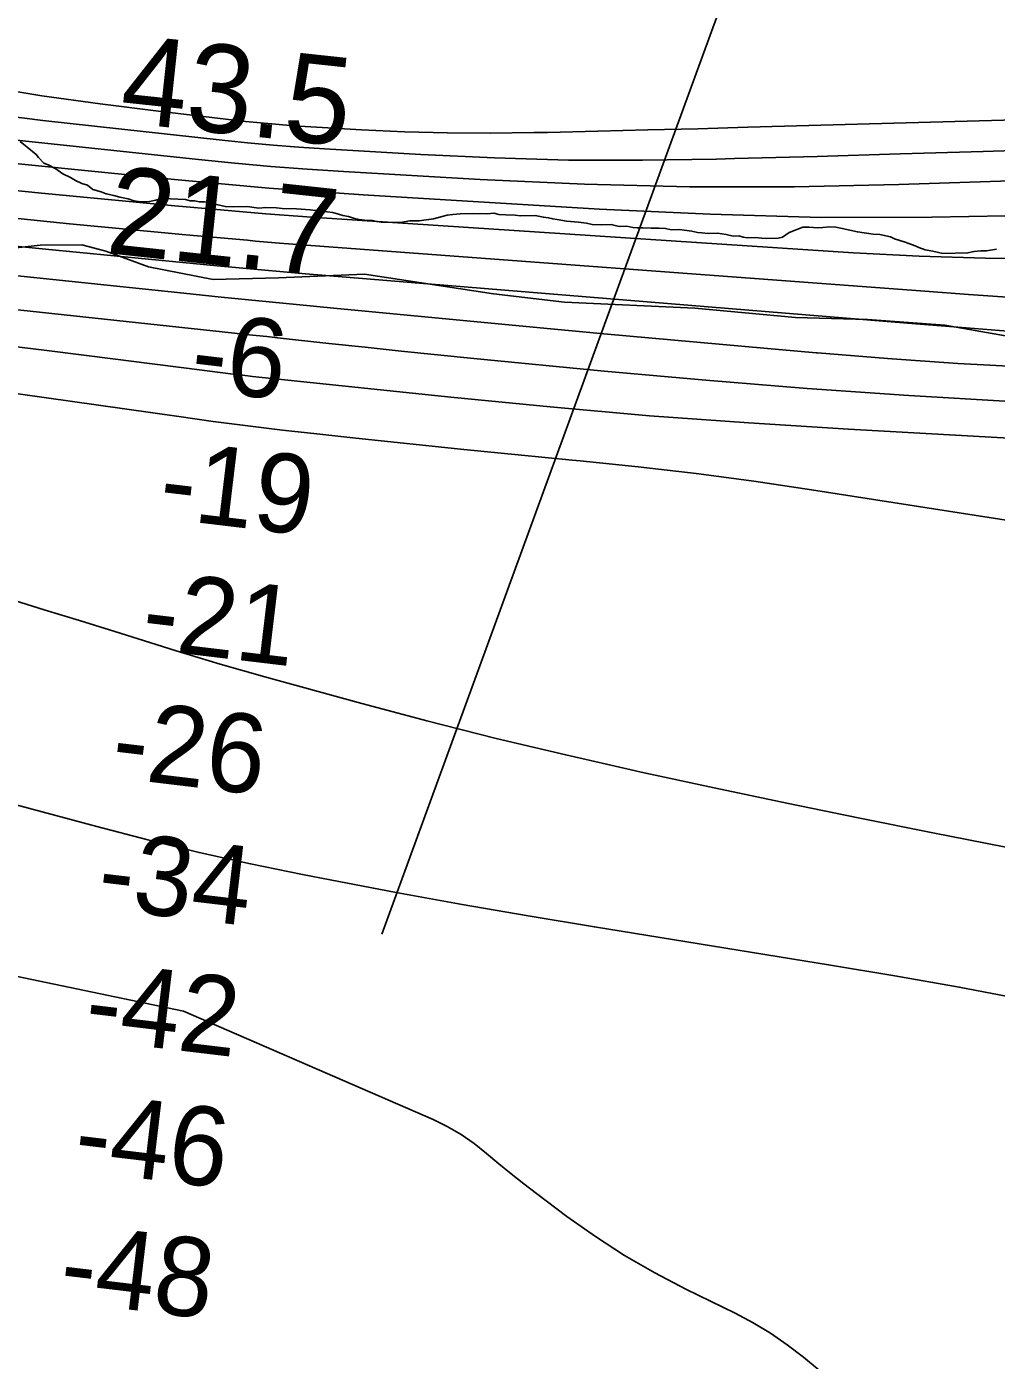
# Model space of a CAD drawing. Extents: x 3219052 to 3256913, y 800770 to 826146.
# Drawn here: x 3242127 to 3242864, y 813580 to 814593 of the extents above; entities that cross this region are included whole.
import ezdxf

# ---------------------------------------------------------------- set-up
doc = ezdxf.new("R2010")
doc.units = 0
for name, color, linetype in [('V-RIVR-EDGE', 7, 'Continuous'), ('V-RIVR-RANG', 7, 'Continuous'), ('V-SITE-VEGE', 7, 'Continuous'), ('V-TOPO-DPTH', 7, 'Continuous'), ('V-TOPO-MAJR', 7, 'Continuous'), ('V-TOPO-MINR', 7, 'Continuous'), ('V-TOPO-WATR', 7, 'Continuous')]:
    doc.layers.add(name, color=color, linetype=linetype)

msp = doc.modelspace()

# ---------------------------------------------------------------- linework, layer by layer
at = {"layer": 'V-RIVR-EDGE'}
msp.add_lwpolyline([(3242875.1, 814357.2), (3242824.7, 814366), (3242766, 814370.5), (3242711.2, 814371.9), (3242634.8, 814379.1), (3242535.7, 814383.7), (3242481.8, 814389.9), (3242383.6, 814404.9), (3242318.4, 814402), (3242268.8, 814400.8), (3242219.7, 814410.5), (3242187.1, 814422.3), (3242168.9, 814427.2), (3242137.2, 814426.8), (3242105.4, 814423.4)], dxfattribs=at)
at = {"layer": 'V-RIVR-RANG'}
msp.add_line((3242726.2, 814805.1), (3242396.9, 813903.3), dxfattribs=at)
at = {"layer": 'V-SITE-VEGE'}
for points in [[(3242595.3, 814440.1), (3242591.1, 814440), (3242587.7, 814440.4), (3242583, 814441.3), (3242577.3, 814441.2), (3242571.1, 814442.5), (3242564, 814442.3), (3242556.8, 814442.7), (3242552.5, 814443.5), (3242546.3, 814444.4), (3242537.3, 814445.1), (3242530.2, 814446.4), (3242526.8, 814446.8), (3242523.5, 814447.7), (3242519.7, 814448.1), (3242513.5, 814449.4), (3242502.1, 814449.2), (3242498.3, 814449.6), (3242491.2, 814450), (3242485.9, 814450.3), (3242482.1, 814451.2), (3242476.9, 814450.6), (3242466.5, 814450.9), (3242456.5, 814450.7), (3242450.8, 814450.2), (3242446.5, 814449.6), (3242442.8, 814448.6), (3242436.1, 814447), (3242425.3, 814445.4), (3242418.1, 814445.3), (3242411, 814444.2), (3242405.8, 814444.1), (3242396.3, 814444.4), (3242393, 814444.8), (3242389.6, 814445.7), (3242385.8, 814445.6), (3242379.6, 814446.4), (3242375.4, 814447.3), (3242371.5, 814448.6), (3242367.2, 814449.5), (3242363.9, 814450.4), (3242359.6, 814451.7), (3242342.5, 814453.8), (3242332, 814454.5), (3242321.1, 814454.8), (3242316.8, 814455.2), (3242308.7, 814455.5), (3242303.5, 814454.9), (3242294.5, 814456.2), (3242284, 814456), (3242277.9, 814456.4), (3242271.2, 814457.7), (3242262.1, 814459.9), (3242258.3, 814459.8), (3242254.5, 814460.7), (3242251.2, 814460.6), (3242247.8, 814461.5), (3242236.4, 814462.2), (3242233.1, 814462.6), (3242228.4, 814462.1), (3242225.1, 814461.1), (3242220.3, 814460), (3242213.7, 814459.9), (3242208.4, 814460.7), (3242204.1, 814462.1), (3242197.9, 814463.4), (3242193.2, 814464.7), (3242187.5, 814466), (3242183.6, 814467.4), (3242177.4, 814469.2), (3242173.1, 814472.4), (3242168.8, 814473.8), (3242164, 814476), (3242160.2, 814478.3), (3242154.4, 814481.1), (3242149.1, 814484.8), (3242143.4, 814488), (3242140, 814489.3), (3242136.1, 814493.5), (3242134.2, 814495.9), (3242127.4, 814501.5), (3242122.1, 814505.6)], [(3242863.9, 814423.8), (3242856.3, 814422.7), (3242852.1, 814422.6), (3242846.9, 814422.1), (3242842.1, 814421), (3242823.1, 814420.7), (3242815.5, 814422.4), (3242809.8, 814423.3), (3242805, 814425.1), (3242802.1, 814426.4), (3242794.5, 814429.1), (3242786.4, 814431.8), (3242783.5, 814433.2), (3242775.4, 814435), (3242770.2, 814435.3), (3242758.3, 814437), (3242746.8, 814439.6), (3242742, 814440.5), (3242737.3, 814440.9), (3242732.1, 814440.3), (3242728.3, 814440.2), (3242721.6, 814440.6), (3242716.9, 814440.5), (3242706.5, 814436.5), (3242701.4, 814433.1), (3242698, 814432.1), (3242689.5, 814431.9), (3242685.7, 814432.3), (3242680.5, 814432.7), (3242674.8, 814432.6), (3242671.4, 814433), (3242668.1, 814433.9), (3242663.8, 814433.8), (3242658.6, 814435.1), (3242651.9, 814435.9), (3242644.8, 814435.8), (3242640, 814436.2), (3242636.7, 814436.6), (3242632.4, 814437.5), (3242622.9, 814438.7), (3242616.7, 814438.6), (3242612.4, 814439.5), (3242607.7, 814439.8), (3242601.5, 814439.7), (3242595.3, 814440.1)]]:
    msp.add_lwpolyline(points, dxfattribs=at)
at = {"layer": 'V-TOPO-DPTH'}
for points in [[(3242101, 814470.1), (3242135.7, 814466.7), (3242170.3, 814463.3), (3242204.9, 814460), (3242239.5, 814456.7), (3242274.2, 814453.7), (3242308.8, 814450.8), (3242343.5, 814448.2), (3242378.2, 814445.8), (3242755.2, 814421.2), (3242805.3, 814418.6), (3242855.5, 814417), (3242905.7, 814416.8)], [(3242069.7, 814430.9), (3242141.4, 814423.9), (3242271.7, 814411.3), (3242288.5, 814409.7), (3242305.3, 814408.1), (3242322.1, 814406.7), (3242338.9, 814405.2), (3242796.4, 814367.7), (3242821.8, 814365.6), (3242847.2, 814363.5), (3242872.7, 814361.5)], [(3242872.7, 814361.5), (3242847.2, 814363.5), (3242821.8, 814365.6), (3242796.4, 814367.7), (3242338.9, 814405.2), (3242322.1, 814406.7), (3242305.3, 814408.1), (3242288.5, 814409.7), (3242271.7, 814411.3), (3242141.4, 814423.9), (3242069.7, 814430.9)], [(3242874.7, 814308.1), (3242797.4, 814312.6), (3242720.1, 814317.9), (3242643, 814324.2), (3242565.8, 814331.2), (3242466.9, 814340.9), (3242439.3, 814343.6), (3242411.7, 814346.4), (3242384.1, 814349.3), (3242356.5, 814352.3), (3242317.7, 814356.5), (3242309.5, 814357.4), (3242301.3, 814358.3), (3242293.2, 814359.1), (3242285, 814360), (3242080, 814382.2)], [(3242874.7, 814308.1), (3242797.4, 814312.6), (3242720.1, 814317.9), (3242643, 814324.2), (3242565.8, 814331.2), (3242466.9, 814340.9), (3242439.3, 814343.6), (3242411.7, 814346.4), (3242384.1, 814349.3), (3242356.5, 814352.3), (3242317.7, 814356.5), (3242309.5, 814357.4), (3242301.3, 814358.3), (3242293.2, 814359.1), (3242285, 814360), (3242080, 814382.2)], [(3242080.7, 814319.6), (3242242.5, 814296.6), (3242268.7, 814293), (3242295, 814289.6), (3242321.3, 814286.4), (3242347.6, 814283.5), (3242377.1, 814280.3), (3242418.2, 814275.9), (3242459.3, 814271.6), (3242500.5, 814267.5), (3242541.6, 814263.6), (3242547.6, 814263), (3242591.7, 814258.4), (3242635.7, 814253.4), (3242679.6, 814247.5), (3242723.4, 814241), (3243043.8, 814191.2), (3243053.1, 814189.7), (3243062.5, 814188.1), (3243071.8, 814186.4), (3243081.1, 814184.7), (3243640.6, 814077.8)], [(3242080.7, 814319.6), (3242242.5, 814296.6), (3242268.7, 814293), (3242295, 814289.6), (3242321.3, 814286.4), (3242347.6, 814283.5), (3242377.1, 814280.3), (3242418.2, 814275.9), (3242459.3, 814271.6), (3242500.5, 814267.5), (3242541.6, 814263.6), (3242547.6, 814263), (3242591.7, 814258.4), (3242635.7, 814253.4), (3242679.6, 814247.5), (3242723.4, 814241), (3243043.8, 814191.2), (3243053.1, 814189.7), (3243062.5, 814188.1), (3243071.8, 814186.4), (3243081.1, 814184.7), (3243640.6, 814077.8)], [(3242979.4, 813948.1), (3242815.6, 813980.4), (3242760.1, 813991.6), (3242704.7, 814002.9), (3242649.3, 814014.6), (3242594, 814026.5), (3242589.6, 814027.5), (3242536.6, 814039.5), (3242483.8, 814052), (3242431.2, 814065.4), (3242378.8, 814079.4), (3242308, 814098.8), (3242291, 814103.6), (3242274.1, 814108.5), (3242257.3, 814113.5), (3242240.5, 814118.7), (3242220.6, 814125), (3242193.9, 814133.4), (3242167.2, 814141.7), (3242140.4, 814149.9), (3242113.6, 814158.1)], [(3242113.6, 814158.1), (3242140.4, 814149.9), (3242167.2, 814141.7), (3242193.9, 814133.4), (3242220.6, 814125), (3242240.5, 814118.7), (3242257.3, 814113.5), (3242274.1, 814108.5), (3242291, 814103.6), (3242308, 814098.8), (3242378.8, 814079.4), (3242431.2, 814065.4), (3242483.8, 814052), (3242536.6, 814039.5), (3242589.6, 814027.5), (3242594, 814026.5), (3242649.3, 814014.6), (3242704.7, 814002.9), (3242760.1, 813991.6), (3242815.6, 813980.4), (3242979.4, 813948.1)], [(3242884.5, 813853.8), (3242835.7, 813863.1), (3242786.7, 813871.7), (3242737.7, 813879.9), (3242558.4, 813908.9), (3242508.1, 813917.3), (3242457.9, 813926), (3242407.8, 813935.1), (3242357.7, 813944.6), (3242336.6, 813948.7), (3242297.2, 813956.8), (3242258, 813965.4), (3242219.1, 813975), (3242180.2, 813985.1), (3242118.1, 814002)], [(3242118.1, 814002), (3242180.2, 813985.1), (3242219.1, 813975), (3242258, 813965.4), (3242297.2, 813956.8), (3242336.6, 813948.7), (3242357.7, 813944.6), (3242407.8, 813935.1), (3242457.9, 813926), (3242508.1, 813917.3), (3242558.4, 813908.9), (3242737.7, 813879.9), (3242786.7, 813871.7), (3242835.7, 813863.1), (3242884.5, 813853.8)]]:
    msp.add_lwpolyline(points, dxfattribs=at)
at = {"layer": 'V-TOPO-MAJR'}
for points in [[(3242916.8, 814500.1), (3242853.8, 814498.2), (3242790.8, 814496.3), (3242727.8, 814494.4), (3242664.8, 814492.7), (3242651.1, 814492.3), (3242594.9, 814491.5), (3242538.7, 814491.6), (3242482.6, 814493.2), (3242426.5, 814495.7), (3242353.2, 814500), (3242333.8, 814501.3), (3242314.3, 814502.8), (3242294.9, 814504.6), (3242275.5, 814506.6), (3242139.3, 814521.6), (3242069.4, 814530.6)], [(3242729.1, 813572.1), (3242717.2, 813582), (3242705, 813591.4), (3242692.3, 813600.2), (3242679, 813608), (3242665.4, 813615.3), (3242627.9, 813633.6), (3242604.4, 813645.9), (3242581.4, 813659.1), (3242559.2, 813673.6), (3242537.5, 813688.9), (3242514.4, 813706.2), (3242504.7, 813713.6), (3242495.2, 813721.2), (3242485.8, 813728.9), (3242476.5, 813736.8), (3242467, 813744.3), (3242457.1, 813751.1), (3242446.6, 813757.1), (3242435.8, 813762.4), (3242246.2, 813844.8), (3241864.9, 813924.4)]]:
    msp.add_lwpolyline(points, dxfattribs=at)
at = {"layer": 'V-TOPO-MINR'}
for points in [[(3243017.5, 814525.9), (3242674.9, 814516.5), (3242636.9, 814515.4), (3242598.9, 814514.5), (3242560.9, 814513.5), (3242522.9, 814512.6), (3242512.5, 814512.4), (3242479.7, 814512), (3242446.9, 814512.2), (3242414.2, 814513.1), (3242381.4, 814514.6), (3242338.7, 814517.1), (3242327.3, 814517.9), (3242316, 814518.8), (3242304.7, 814519.8), (3242293.4, 814521), (3242227.1, 814528.7), (3242182.8, 814534.2), (3242138.6, 814540.5), (3242094.4, 814547.6)], [(3242920.9, 814477.2), (3242789.7, 814472.9), (3242710.1, 814471.3), (3242630.6, 814471.2), (3242551, 814473.3), (3242471.5, 814476.9), (3242367.8, 814482.9), (3242340.2, 814484.7), (3242312.6, 814486.7), (3242285.1, 814489.2), (3242257.6, 814491.9), (3241914, 814528.4)], [(3242899.2, 814449.7), (3242814.9, 814448.1), (3242730.7, 814448), (3242646.4, 814450.4), (3242562.2, 814454.3), (3242382.6, 814465.2), (3242346.7, 814467.6), (3242310.9, 814470.3), (3242275.1, 814473.4), (3242239.3, 814476.8), (3241838.2, 814517.2)], [(3242875.8, 814387.2), (3242842.6, 814389.5), (3242809.5, 814391.9), (3242319.1, 814428.5), (3242313, 814429), (3242306.9, 814429.5), (3242300.9, 814430), (3242294.8, 814430.6), (3242248, 814434.8), (3242218.5, 814437.5), (3242189.1, 814440.3), (3242159.6, 814443.2), (3242130.2, 814446.2), (3241748, 814485.4)], [(3242905.7, 814416.8), (3242855.5, 814417), (3242805.3, 814418.6), (3242755.2, 814421.2), (3242378.2, 814445.8), (3242343.5, 814448.2), (3242308.8, 814450.8), (3242274.2, 814453.7), (3242239.5, 814456.7), (3242204.9, 814460), (3242170.3, 814463.3), (3242135.7, 814466.7), (3242101, 814470.1)], [(3242888, 814334.1), (3242834.6, 814337.1), (3242781.2, 814340.8), (3242727.9, 814345), (3242726.9, 814345.1), (3242673.1, 814349.9), (3242619.3, 814354.7), (3242565.6, 814359.6), (3242511.8, 814364.7), (3242360.5, 814379), (3242332, 814381.7), (3242303.4, 814384.5), (3242274.9, 814387.4), (3242246.3, 814390.4), (3241867.4, 814430)], [(3243749.5, 814113.5), (3243058.8, 814269.8), (3242751.4, 814287), (3242675.8, 814291.8), (3242600.3, 814297.3), (3242524.8, 814304), (3242449.4, 814311.3), (3242313.3, 814325.6), (3242306, 814326.4), (3242298.6, 814327.2), (3242291.3, 814328.1), (3242284, 814329), (3242246.5, 814333.8), (3242220.4, 814337.1), (3242194.4, 814340.4), (3242168.3, 814343.6), (3242142.2, 814346.8), (3241741, 814395.7)], [(3242874.7, 814308.1), (3242797.4, 814312.6), (3242720.1, 814317.9), (3242643, 814324.2), (3242565.8, 814331.2), (3242466.9, 814340.9), (3242439.3, 814343.6), (3242411.7, 814346.4), (3242384.1, 814349.3), (3242356.5, 814352.3), (3242317.7, 814356.5), (3242309.5, 814357.4), (3242301.3, 814358.3), (3242293.2, 814359.1), (3242285, 814360), (3242080, 814382.2)], [(3243640.6, 814077.8), (3243081.1, 814184.7), (3243071.8, 814186.4), (3243062.5, 814188.1), (3243053.1, 814189.7), (3243043.8, 814191.2), (3242723.4, 814241), (3242679.6, 814247.5), (3242635.7, 814253.4), (3242591.7, 814258.4), (3242547.6, 814263), (3242541.6, 814263.6), (3242500.5, 814267.5), (3242459.3, 814271.6), (3242418.2, 814275.9), (3242377.1, 814280.3), (3242347.6, 814283.5), (3242321.3, 814286.4), (3242295, 814289.6), (3242268.7, 814293), (3242242.5, 814296.6), (3242080.7, 814319.6)], [(3242979.4, 813948.1), (3242815.6, 813980.4), (3242760.1, 813991.6), (3242704.7, 814002.9), (3242649.3, 814014.6), (3242594, 814026.5), (3242589.6, 814027.5), (3242536.6, 814039.5), (3242483.8, 814052), (3242431.2, 814065.4), (3242378.8, 814079.4), (3242308, 814098.8), (3242291, 814103.6), (3242274.1, 814108.5), (3242257.3, 814113.5), (3242240.5, 814118.7), (3242220.6, 814125), (3242193.9, 814133.4), (3242167.2, 814141.7), (3242140.4, 814149.9), (3242113.6, 814158.1)], [(3242118.1, 814002), (3242180.2, 813985.1), (3242219.1, 813975), (3242258, 813965.4), (3242297.2, 813956.8), (3242336.6, 813948.7), (3242357.7, 813944.6), (3242407.8, 813935.1), (3242457.9, 813926), (3242508.1, 813917.3), (3242558.4, 813908.9), (3242737.7, 813879.9), (3242786.7, 813871.7), (3242835.7, 813863.1), (3242884.5, 813853.8)]]:
    msp.add_lwpolyline(points, dxfattribs=at)
at = {"layer": 'V-TOPO-WATR'}
msp.add_lwpolyline([(3242872.7, 814361.5), (3242847.2, 814363.5), (3242821.8, 814365.6), (3242796.4, 814367.7), (3242338.9, 814405.2), (3242322.1, 814406.7), (3242305.3, 814408.1), (3242288.5, 814409.7), (3242271.7, 814411.3), (3242141.4, 814423.9), (3242069.7, 814430.9)], dxfattribs=at)

# ---------------------------------------------------------------- texts
at = {"layer": 'V-RIVR-RANG'}
for s, height, rotation, p in [('43.5', 67, 353.8583, (3242196.7, 814520.5)), ('21.7', 67, 353.8583, (3242186.3, 814421)), ('-6', 60, 353.1892, (3242250, 814317.6)), ('-19', 60, 353.1892, (3242226.2, 814219.8)), ('-21', 60, 353.1892, (3242212.9, 814120.6)), ('-26', 60, 353.1892, (3242190, 814022.7)), ('-34', 60, 353.1892, (3242179.3, 813923.3)), ('-42', 60, 353.1892, (3242169.6, 813823.7)), ('-46', 60, 353.1892, (3242161.5, 813724)), ('-48', 60, 353.1892, (3242150.5, 813624.6))]:
    msp.add_text(s, height=height, rotation=rotation, dxfattribs=at).set_placement(p)

doc.saveas('drawing.dxf')
